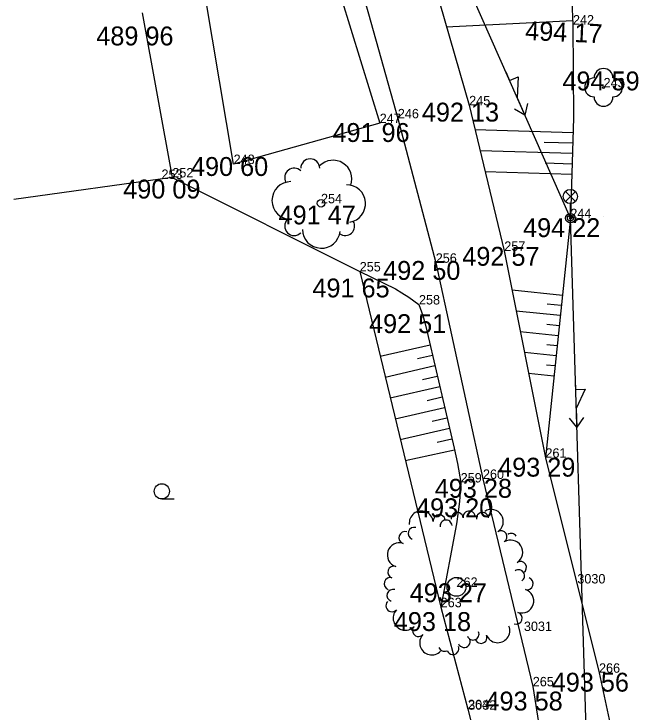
# Model space of a CAD drawing. Extents: x -559180 to -551373, y -1076947 to -1072071.
# Drawn here: x -553505.37 to -553472.25, y -1076437.95 to -1076400.97 of the extents above; entities that cross this region are included whole.
import ezdxf

# ---------------------------------------------------------------- set-up
doc = ezdxf.new("R2010")
doc.units = 0
for name, color, linetype in [('12_PLOTY', 7, 'Continuous'), ('17_KOMUNIKACE', 7, 'Continuous'), ('1_VODA_ZN', 7, 'Continuous'), ('20_EL_ZN', 7, 'Continuous'), ('26_SRAFY', 7, 'Continuous'), ('27_HRANA_PATA', 7, 'Continuous'), ('34_ZELEN', 7, 'Continuous'), ('3_BODY', 7, 'Continuous'), ('45_ZN_KULTURY', 7, 'Continuous'), ('6_VYSKY', 7, 'Continuous'), ('NNnadzemní', 7, 'Continuous')]:
    doc.layers.add(name, color=color, linetype=linetype)

# ---------------------------------------------------------------- blocks, each defined once
blk = doc.blocks.new('STL')
at = {"layer": '34_ZELEN'}
blk.add_circle((0, 0), 0.05, dxfattribs=at)
for centre, start, end in [((0, 0.5), 0, 180), ((-0.5, 0), 90, 270), ((0.5, 0), 270, 90), ((0, -0.5), 180, 0)]:
    blk.add_arc(centre, 0.5, start, end, dxfattribs=at)
blk = doc.blocks.new('SLB')
at = {"layer": '20_EL_ZN'}
for radius in [0.25, 0.158, 0.05]:
    blk.add_circle((0, 0), radius, dxfattribs=at)
blk = doc.blocks.new('LAO')
at = {"layer": '20_EL_ZN'}
for p, q in [((-0.265, 1.415), (0.265, 0.885)), ((-0.265, 0.885), (0.265, 1.415)), ((0, 0), (0, 0.775))]:
    blk.add_line(p, q, dxfattribs=at)
blk.add_circle((0, 1.15), 0.375, dxfattribs=at)
blk = doc.blocks.new('STLS')
at = {"layer": '34_ZELEN'}
blk.add_circle((0, 0), 0.2, dxfattribs=at)
for centre, radius, start, end in [((-0.571, 1.853), 0.5, 0, 180), ((0.636, 1.281), 1, 341.2293, 135), ((-1.425, 1.366), 0.5, 45, 210.4326), ((-1.599, 0.146), 1, 90, 270), ((1.356, -0.015), 1, 279.53, 90), ((-1.424, -1.207), 0.5, 135, 315), ((1.283, -1.208), 0.5, 234.3777, 31.0479), ((0.019, -1.381), 1, 180, 353.8403)]:
    blk.add_arc(centre, radius, start, end, dxfattribs=at)
blk = doc.blocks.new('POINT_DISPLAY')
blk.add_line((0, 0), (0, 0))
blk = doc.blocks.new('STLV')
at = {"layer": '34_ZELEN'}
blk.add_circle((0, 0), 0.5, dxfattribs=at)
for centre, radius, start, end in [((1.839, 3.46), 0.64, 302.4264, 122.4264), ((-1.866, 3.377), 0.64, 7.279, 187.2791), ((-0.914, 3.498), 0.32, 7.279, 187.2791), ((0.038, 3.62), 0.32, 7.279, 187.2791), ((0.673, 3.701), 0.32, 7.279, 187.2791), ((1.372, 3.62), 0.32, 7.279, 187.2791), ((-0.552, 3.222), 0.32, 97.2791, 188.0812), ((-0.556, 3.222), 0.32, 6.4769, 97.2791), ((-2.248, 2.834), 0.32, 72.1317, 252.1317), ((2.354, 2.649), 0.32, 302.4264, 122.4264), ((-2.733, 2.607), 0.32, 72.1317, 252.1317), ((2.893, 2.511), 0.32, 32.4264, 123.2285), ((-3.027, 1.693), 0.64, 72.1317, 252.1317), ((2.869, 1.839), 0.64, 302.4264, 122.4264), ((3.383, 1.029), 0.32, 302.4264, 122.4264), ((-3.322, 0.779), 0.32, 72.1317, 252.1317), ((3.287, 0.583), 0.32, 32.4264, 123.2285), ((3.285, 0.587), 0.32, 301.6242, 32.4264), ((-3.518, 0.17), 0.32, 72.1317, 252.1317), ((3.746, 0.168), 0.32, 252.1317, 72.1317), ((-3.366, -0.453), 0.32, 72.1317, 252.1317), ((3.452, -0.746), 0.64, 252.1317, 72.1317), ((-3.419, -1.001), 0.32, 136.9844, 316.9844), ((-2.717, -1.656), 0.64, 136.9844, 316.9844), ((3.157, -1.66), 0.32, 252.1317, 72.1317), ((-2.015, -2.311), 0.32, 136.9844, 316.9844), ((2.185, -2.318), 0.64, 201.8371, 21.8371), ((-1.313, -2.966), 0.64, 136.9844, 316.9844), ((0.873, -2.499), 0.32, 291.8371, 22.6393), ((1.293, -2.675), 0.32, 201.8371, 21.8371), ((0.402, -2.891), 0.32, 201.8371, 21.8371), ((0.877, -2.497), 0.32, 201.035, 291.8371), ((-0.639, -3.093), 0.32, 201.035, 291.8371), ((-0.192, -3.27), 0.32, 201.8371, 21.8371)]:
    blk.add_arc(centre, radius, start, end, dxfattribs=at)
blk.add_blockref('POINT_DISPLAY', (0, 0), dxfattribs=at)
blk = doc.blocks.new('ZAHRAD')
at = {"layer": '45_ZN_KULTURY'}
blk.add_line((0, 0), (0.65, 0.003), dxfattribs=at)
blk.add_circle((0, 0.403), 0.403, dxfattribs=at)
blk = doc.blocks.new('ELNN')
at = {"layer": '20_EL_ZN'}
for p, q in [((0.5, 0), (0.5, 0.5)), ((0.5, 0.5), (1.5, 0)), ((0, 0), (0.5, 0)), ((1.5, 0), (2.5, 0))]:
    blk.add_line(p, q, dxfattribs=at)
blk.add_lwpolyline([(2, 0.375), (2.5, 0), (2, -0.375)], dxfattribs=at)

msp = doc.modelspace()

# ---------------------------------------------------------------- linework, layer by layer
at = {"layer": '12_PLOTY'}
for p, q in [((-553489.11, -1076396.59), (-553485.99, -1076406.75)), ((-553493.73, -1076408.92), (-553495.3, -1076399.64)), ((-553498.57, -1076400.91), (-553496.98, -1076409.63)), ((-553485.99, -1076406.75), (-553493.73, -1076408.92)), ((-553496.98, -1076409.63), (-553505.368, -1076410.807)), ((-553496.98, -1076409.63), (-553487.05, -1076414.61)), ((-553487.05, -1076414.61), (-553482.76, -1076432.4)), ((-553482.76, -1076432.4), (-553481.32, -1076437.8)), ((-553481.32, -1076437.8), (-553479.02, -1076447))]:
    msp.add_line(p, q, dxfattribs=at)
at = {"layer": '17_KOMUNIKACE'}
for p, q in [((-553481.25, -1076405.81), (-553479.39, -1076413.52)), ((-553485.03, -1076406.5), (-553483.02, -1076414.15)), ((-553479.39, -1076413.52), (-553477.21, -1076424.48)), ((-553483.02, -1076414.15), (-553480.52, -1076425.6)), ((-553477.21, -1076424.48), (-553474.37, -1076435.87)), ((-553480.52, -1076425.6), (-553477.88, -1076436.59)), ((-553474.37, -1076435.87), (-553472.25, -1076445.71)), ((-553477.88, -1076436.59), (-553476.32, -1076446.6))]:
    msp.add_line(p, q, dxfattribs=at)
for points in [[(-553484.64, -1076394.95), (-553483.73, -1076397.512), (-553482.811, -1076400.421), (-553481.25, -1076405.81)], [(-553488.08, -1076396.18), (-553487.259, -1076398.61), (-553486.577, -1076400.955), (-553485.03, -1076406.5)]]:
    msp.add_lwpolyline(points, dxfattribs=at)
at = {"layer": '26_SRAFY'}
for p, q in [((-553482.47, -1076401.649), (-553475.76, -1076401.321)), ((-553480.942, -1076407.087), (-553475.748, -1076407.249)), ((-553477.278, -1076407.753), (-553475.765, -1076407.8)), ((-553480.674, -1076408.198), (-553475.783, -1076408.351)), ((-553477.222, -1076408.857), (-553475.8, -1076408.902)), ((-553480.406, -1076409.309), (-553475.817, -1076409.453)), ((-553478.978, -1076415.589), (-553476.314, -1076415.866)), ((-553477.119, -1076416.322), (-553476.369, -1076416.4)), ((-553478.759, -1076416.691), (-553476.425, -1076416.933)), ((-553477.131, -1076417.399), (-553476.481, -1076417.467)), ((-553478.54, -1076417.792), (-553476.536, -1076418.001)), ((-553485.967, -1076419.103), (-553483.325, -1076418.49)), ((-553477.143, -1076418.477), (-553476.592, -1076418.534)), ((-553483.987, -1076419.227), (-553483.196, -1076419.043)), ((-553478.321, -1076418.894), (-553476.647, -1076419.068)), ((-553477.155, -1076419.554), (-553476.703, -1076419.601)), ((-553485.701, -1076420.208), (-553483.068, -1076419.596)), ((-553483.728, -1076420.333), (-553482.939, -1076420.15)), ((-553478.102, -1076419.995), (-553476.758, -1076420.135)), ((-553485.434, -1076421.312), (-553482.811, -1076420.703)), ((-553483.468, -1076421.439), (-553482.682, -1076421.257)), ((-553485.168, -1076422.417), (-553482.554, -1076421.81)), ((-553483.208, -1076422.545), (-553482.425, -1076422.364)), ((-553484.901, -1076423.522), (-553482.297, -1076422.917)), ((-553482.948, -1076423.652), (-553482.168, -1076423.471)), ((-553484.635, -1076424.627), (-553482.032, -1076424.066))]:
    msp.add_line(p, q, dxfattribs=at)
at = {"layer": '27_HRANA_PATA'}
msp.add_line((-553475.89, -1076411.79), (-553477.21, -1076424.48), dxfattribs=at)
for points in [[(-553476.86, -1076392.17), (-553476.317, -1076394.738), (-553476.08, -1076396.681), (-553475.872, -1076399.041), (-553475.75, -1076401.53)], [(-553475.75, -1076401.53), (-553475.724, -1076406.474), (-553475.89, -1076411.79)], [(-553487.05, -1076414.61), (-553485.155, -1076415.54), (-553484.81, -1076415.744), (-553484.443, -1076415.97), (-553483.91, -1076416.36)], [(-553483.91, -1076416.36), (-553483.702, -1076416.95), (-553483.579, -1076417.391), (-553483.479, -1076417.825), (-553482.052, -1076423.971), (-553481.877, -1076424.783), (-553481.7, -1076425.79)], [(-553481.7, -1076425.79), (-553481.77, -1076426.79), (-553481.832, -1076427.343), (-553481.918, -1076427.977), (-553482.76, -1076432.4)]]:
    msp.add_lwpolyline(points, dxfattribs=at)
at = {"layer": 'NNnadzemní'}
for p, q in [((-553475.89, -1076411.79), (-553493.715, -1076371.45)), ((-553474.25, -1076465.08), (-553475.89, -1076411.79))]:
    msp.add_line(p, q, dxfattribs=at)

# ---------------------------------------------------------------- block references
at = {"layer": '1_VODA_ZN'}
for p in [(-553475.75, -1076401.53), (-553474.13, -1076404.86), (-553481.25, -1076405.81), (-553485.03, -1076406.5), (-553485.99, -1076406.75), (-553493.73, -1076408.92), (-553497.55, -1076409.71), (-553496.98, -1076409.63), (-553489.1, -1076411), (-553474.15, -1076411.695), (-553474.15, -1076411.7), (-553475.89, -1076411.79), (-553479.39, -1076413.52), (-553483.02, -1076414.15), (-553487.05, -1076414.61), (-553483.91, -1076416.36), (-553477.21, -1076424.48), (-553481.7, -1076425.79), (-553480.52, -1076425.6), (-553481.92, -1076431.32), (-553475.52, -1076431.14), (-553482.76, -1076432.4), (-553478.35, -1076433.66), (-553474.37, -1076435.87), (-553477.88, -1076436.59), (-553481.32, -1076437.8), (-553481.3, -1076437.83)]:
    msp.add_blockref('POINT_DISPLAY', p, dxfattribs=at)
at = {"layer": '20_EL_ZN'}
for p, xscale, yscale, rotation in [((-553479.314, -1076404.04), 0.9999982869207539, 0.9999982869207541, -66.16074335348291), ((-553475.626, -1076420.365), 0.9999982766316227, 0.9999982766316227, -88.23720690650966)]:
    msp.add_blockref('ELNN', p, dxfattribs=dict(at, xscale=xscale, yscale=yscale, rotation=rotation))
for name in ['LAO', 'SLB']:
    msp.add_blockref(name, (-553475.89, -1076411.79), dxfattribs=at)
at = {"layer": '34_ZELEN'}
for name, p in [('STL', (-553474.13, -1076404.86)), ('STLS', (-553489.1, -1076411)), ('STLV', (-553481.92, -1076431.32))]:
    msp.add_blockref(name, p, dxfattribs=at)
at = {"layer": '45_ZN_KULTURY'}
msp.add_blockref('ZAHRAD', (-553497.532, -1076426.662), dxfattribs=at)

# ---------------------------------------------------------------- texts
at = {"layer": '3_BODY'}
for s, p in [('242', (-553475.75, -1076401.53)), ('243', (-553474.13, -1076404.86)), ('245', (-553481.25, -1076405.81)), ('246', (-553485.03, -1076406.5)), ('247', (-553485.99, -1076406.75)), ('248', (-553493.73, -1076408.92)), ('252', (-553496.98, -1076409.63)), ('253', (-553497.55, -1076409.71)), ('254', (-553489.1, -1076411)), ('244', (-553475.89, -1076411.79)), ('257', (-553479.39, -1076413.52)), ('256', (-553483.02, -1076414.15)), ('255', (-553487.05, -1076414.61)), ('258', (-553483.91, -1076416.36)), ('261', (-553477.21, -1076424.48)), ('260', (-553480.52, -1076425.6)), ('259', (-553481.7, -1076425.79)), ('3030', (-553475.52, -1076431.14)), ('262', (-553481.92, -1076431.32)), ('263', (-553482.76, -1076432.4)), ('3031', (-553478.35, -1076433.66)), ('266', (-553474.37, -1076435.87)), ('265', (-553477.88, -1076436.59)), ('264', (-553481.32, -1076437.8)), ('3032', (-553481.3, -1076437.83))]:
    msp.add_text(s, height=0.5, dxfattribs=at).set_placement(p)
at = {"layer": '6_VYSKY'}
msp.add_text('494 17', height=1, rotation=357.5679, dxfattribs=at).set_placement((-553478.298, -1076402.346))
for s, p in [('489 96', (-553501.005, -1076402.635)), ('494 59', (-553476.308, -1076405.018)), ('492 13', (-553483.755, -1076406.67)), ('491 96', (-553488.495, -1076407.75)), ('490 60', (-553495.988, -1076409.551)), ('490 09', (-553499.578, -1076410.747)), ('491 47', (-553491.348, -1076412.117)), ('494 22', (-553478.395, -1076412.79)), ('492 57', (-553481.614, -1076414.31)), ('492 50', (-553485.806, -1076415.056)), ('491 65', (-553489.555, -1076415.985)), ('492 51', (-553486.555, -1076417.875)), ('493 29', (-553479.715, -1076425.48)), ('493 28', (-553483.072, -1076426.6)), ('493 20', (-553484.065, -1076427.632)), ('493 27', (-553484.401, -1076432.133)), ('493 18', (-553485.241, -1076433.658)), ('493 56', (-553476.875, -1076436.87)), ('493 58', (-553480.385, -1076437.87))]:
    msp.add_text(s, height=1, dxfattribs=at).set_placement(p)

doc.saveas('drawing.dxf')
